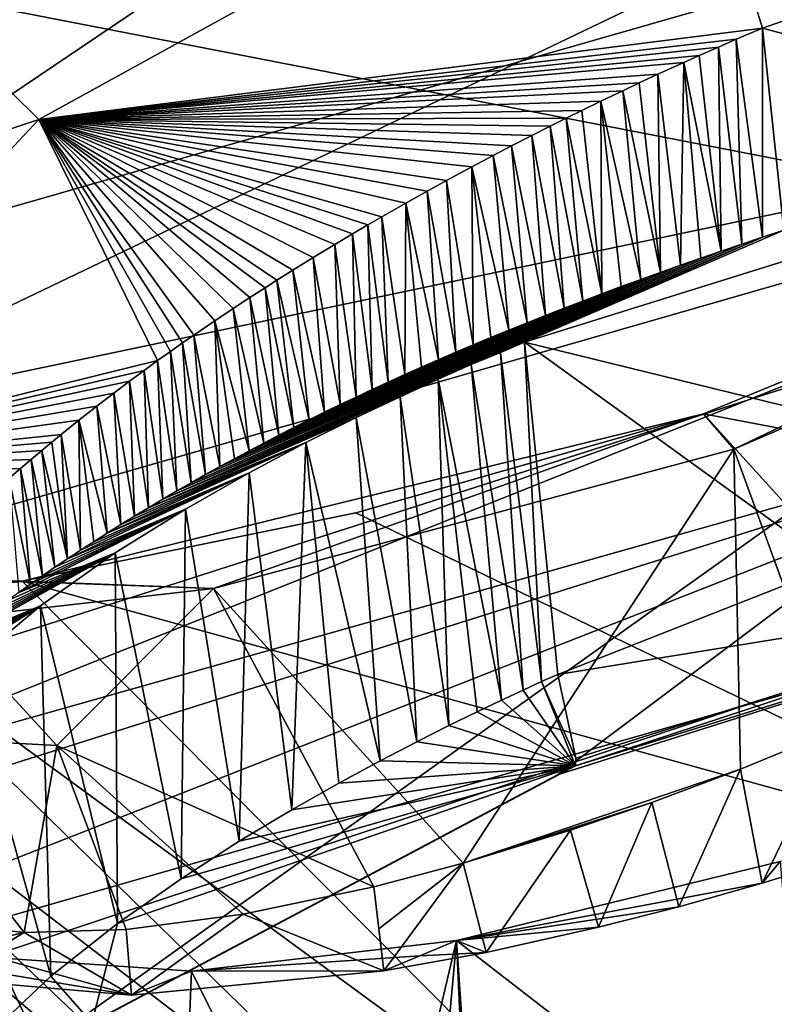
# Model space of a CAD drawing. Header units: metres. Extents: x -147 to 294, y -23 to 81.
# Tile 700 of 742: x 277.33 to 278.9, y 26.52 to 28.56. Entities that reach past the tile are written whole.
import ezdxf

# ---------------------------------------------------------------- set-up
doc = ezdxf.new("R2010")
doc.units = ezdxf.units.M
doc.layers.add('solid_AVA_153', color=7, linetype='CONTINUOUS')

msp = doc.modelspace()

# ---------------------------------------------------------------- linework, layer by layer
at = {"layer": 'solid_AVA_153'}
for points in [[(264.019104, 34.753017, 240.074326), (280.698456, 30.365997, 248.744644), (271.789124, 27.141289, 258.364349)], [(275.119415, 32.684547, 167.770477), (278.352203, 32.331123, 170.715942), (270.53717, 28.147411, 174.765366)], [(272.54834, 28.425873, 175.551193), (270.53717, 28.147411, 174.765366), (278.352203, 32.331123, 170.715942)], [(273.158264, 28.744556, 175.228928), (272.54834, 28.425873, 175.551193), (278.352203, 32.331123, 170.715942)], [(280.002808, 32.078915, 172.513962), (280.044189, 32.071854, 172.562027), (275.073944, 26.893671, 181.479767)], [(277.295868, 30.591696, 173.920517), (280.002808, 32.078915, 172.513962), (275.073944, 26.893671, 181.479767)], [(282.153137, 31.66514, 175.211517), (275.073944, 26.893671, 181.479767), (280.044189, 32.071854, 172.562027)], [(282.153137, 31.66514, 175.211517), (284.057922, 31.198364, 178.020798), (275.073944, 26.893671, 181.479767)], [(277.349609, 26.410706, 184.878479), (275.073944, 26.893671, 181.479767), (284.057922, 31.198364, 178.020798)], [(278.448425, 26.993971, 184.227051), (277.349609, 26.410706, 184.878479), (284.057922, 31.198364, 178.020798)], [(279.711761, 27.393066, 184.292236), (278.448425, 26.993971, 184.227051), (284.057922, 31.198364, 178.020798)], [(279.837524, 28.089495, 255.172256), (276.62088, 28.714012, 253.729889), (282.703827, 30.999861, 246.103775)], [(272.489319, 30.717722, 256.639648), (272.791504, 26.875086, 266.45993), (280.137207, 28.979513, 260.848846)], [(271.789124, 27.141289, 258.364349), (280.698456, 30.365997, 248.744644), (276.62088, 28.714012, 253.729889)], [(277.373138, 28.352806, 185.099472), (278.704285, 29.085522, 184.657639), (276.970795, 28.749575, 184.860992)], [(278.873688, 28.541994, 184.708511), (278.704285, 29.085522, 184.657639), (277.373138, 28.352806, 185.099472)], [(279.603912, 28.797943, 184.887833), (278.704285, 29.085522, 184.657639), (278.873688, 28.541994, 184.708511)], [(280.137207, 28.979513, 260.848846), (272.791504, 26.875086, 266.45993), (280.809204, 28.557566, 261.11853)], [(279.694031, 28.321915, 184.803009), (279.603912, 28.797943, 184.887833), (278.873688, 28.541994, 184.708511)], [(277.373138, 28.352806, 185.099472), (276.970795, 28.749575, 184.860992), (276.171326, 27.952517, 186.264236)], [(279.837524, 28.089495, 255.172256), (272.556274, 25.758404, 261.753204), (276.62088, 28.714012, 253.729889)], [(272.791504, 26.875086, 266.45993), (273.073059, 26.334368, 267.038971), (280.809204, 28.557566, 261.11853)], [(280.809204, 28.557566, 261.11853), (273.073059, 26.334368, 267.038971), (273.298553, 25.552353, 267.087738)], [(280.809204, 28.557566, 261.11853), (273.298553, 25.552353, 267.087738), (281.090759, 27.782938, 261.125031)], [(278.819458, 28.518801, 184.705338), (278.873688, 28.541994, 184.708511), (277.373138, 28.352806, 185.099472)], [(278.874023, 28.108698, 184.619919), (278.873688, 28.541994, 184.708511), (278.819458, 28.518801, 184.705338)], [(278.917786, 28.123116, 184.620529), (279.694031, 28.321915, 184.803009), (278.873688, 28.541994, 184.708511)], [(278.874023, 28.108698, 184.619919), (278.917786, 28.123116, 184.620529), (278.873688, 28.541994, 184.708511)], [(278.78244, 28.50268, 184.703979), (278.819458, 28.518801, 184.705338), (277.373138, 28.352806, 185.099472)], [(278.83075, 28.094223, 184.619965), (278.819458, 28.518801, 184.705338), (278.78244, 28.50268, 184.703979)], [(278.83075, 28.094223, 184.619965), (278.874023, 28.108698, 184.619919), (278.819458, 28.518801, 184.705338)], [(278.742676, 28.485123, 184.703262), (278.78244, 28.50268, 184.703979), (277.373138, 28.352806, 185.099472)], [(278.787933, 28.079687, 184.620667), (278.78244, 28.50268, 184.703979), (278.742676, 28.485123, 184.703262)], [(278.787933, 28.079687, 184.620667), (278.83075, 28.094223, 184.619965), (278.78244, 28.50268, 184.703979)], [(278.710938, 28.470911, 184.703217), (278.742676, 28.485123, 184.703262), (277.373138, 28.352806, 185.099472)], [(278.656647, 28.44619, 184.704239), (278.710938, 28.470911, 184.703217), (277.373138, 28.352806, 185.099472)], [(278.703705, 28.050444, 184.624023), (278.710938, 28.470911, 184.703217), (278.656647, 28.44619, 184.704239)], [(278.703705, 28.050444, 184.624023), (278.745605, 28.065094, 184.622025), (278.710938, 28.470911, 184.703217)], [(278.787933, 28.079687, 184.620667), (278.742676, 28.485123, 184.703262), (278.710938, 28.470911, 184.703217)], [(278.745605, 28.065094, 184.622025), (278.787933, 28.079687, 184.620667), (278.710938, 28.470911, 184.703217)], [(278.618317, 28.428421, 184.705811), (278.656647, 28.44619, 184.704239), (277.373138, 28.352806, 185.099472)], [(278.662292, 28.035734, 184.626678), (278.656647, 28.44619, 184.704239), (278.618317, 28.428421, 184.705811)], [(278.662292, 28.035734, 184.626678), (278.703705, 28.050444, 184.624023), (278.656647, 28.44619, 184.704239)], [(278.583954, 28.41226, 184.707809), (278.618317, 28.428421, 184.705811), (277.373138, 28.352806, 185.099472)], [(278.53891, 28.39073, 184.711319), (278.583954, 28.41226, 184.707809), (277.373138, 28.352806, 185.099472)], [(278.621368, 28.020966, 184.629974), (278.583954, 28.41226, 184.707809), (278.53891, 28.39073, 184.711319)], [(278.662292, 28.035734, 184.626678), (278.618317, 28.428421, 184.705811), (278.583954, 28.41226, 184.707809)], [(278.621368, 28.020966, 184.629974), (278.662292, 28.035734, 184.626678), (278.583954, 28.41226, 184.707809)], [(278.499237, 28.371439, 184.715225), (278.53891, 28.39073, 184.711319), (277.373138, 28.352806, 185.099472)], [(278.540894, 27.991255, 184.638519), (278.53891, 28.39073, 184.711319), (278.499237, 28.371439, 184.715225)], [(278.580902, 28.00614, 184.633926), (278.621368, 28.020966, 184.629974), (278.53891, 28.39073, 184.711319)], [(278.540894, 27.991255, 184.638519), (278.580902, 28.00614, 184.633926), (278.53891, 28.39073, 184.711319)], [(278.467041, 28.355543, 184.719009), (278.499237, 28.371439, 184.715225), (277.373138, 28.352806, 185.099472)], [(278.540894, 27.991255, 184.638519), (278.499237, 28.371439, 184.715225), (278.467041, 28.355543, 184.719009)], [(276.688141, 27.622702, 186.247116), (277.373138, 28.352806, 185.099472), (276.171326, 27.952517, 186.264236)], [(277.619507, 27.852739, 185.044449), (277.373138, 28.352806, 185.099472), (276.688141, 27.622702, 186.247116)], [(278.433533, 28.338795, 184.723511), (278.467041, 28.355543, 184.719009), (277.373138, 28.352806, 185.099472)], [(278.395721, 28.319632, 184.729294), (278.433533, 28.338795, 184.723511), (277.373138, 28.352806, 185.099472)], [(278.353668, 28.297979, 184.736649), (278.395721, 28.319632, 184.729294), (277.373138, 28.352806, 185.099472)], [(278.315308, 28.277916, 184.744202), (278.353668, 28.297979, 184.736649), (277.373138, 28.352806, 185.099472)], [(278.270752, 28.254236, 184.754013), (278.315308, 28.277916, 184.744202), (277.373138, 28.352806, 185.099472)], [(278.218445, 28.225935, 184.766937), (278.270752, 28.254236, 184.754013), (277.373138, 28.352806, 185.099472)], [(278.178589, 28.203976, 184.777847), (278.218445, 28.225935, 184.766937), (277.373138, 28.352806, 185.099472)], [(278.134369, 28.179211, 184.791016), (278.178589, 28.203976, 184.777847), (277.373138, 28.352806, 185.099472)], [(278.084503, 28.150759, 184.807266), (278.134369, 28.179211, 184.791016), (277.373138, 28.352806, 185.099472)], [(278.055481, 28.133921, 184.817429), (278.084503, 28.150759, 184.807266), (277.373138, 28.352806, 185.099472)], [(278.023743, 28.115269, 184.829163), (278.055481, 28.133921, 184.817429), (277.373138, 28.352806, 185.099472)], [(277.987274, 28.093557, 184.843445), (278.023743, 28.115269, 184.829163), (277.373138, 28.352806, 185.099472)], [(277.942108, 28.066191, 184.862396), (277.987274, 28.093557, 184.843445), (277.373138, 28.352806, 185.099472)], [(277.900116, 28.040226, 184.881332), (277.942108, 28.066191, 184.862396), (277.373138, 28.352806, 185.099472)], [(277.866699, 28.019209, 184.897339), (277.900116, 28.040226, 184.881332), (277.373138, 28.352806, 185.099472)], [(277.842224, 28.003616, 184.909607), (277.866699, 28.019209, 184.897339), (277.373138, 28.352806, 185.099472)], [(277.811096, 27.983549, 184.925873), (277.842224, 28.003616, 184.909607), (277.373138, 28.352806, 185.099472)], [(277.776459, 27.960852, 184.944901), (277.811096, 27.983549, 184.925873), (277.373138, 28.352806, 185.099472)], [(277.73819, 27.935328, 184.967102), (277.776459, 27.960852, 184.944901), (277.373138, 28.352806, 185.099472)], [(277.694855, 27.905809, 184.993805), (277.73819, 27.935328, 184.967102), (277.373138, 28.352806, 185.099472)], [(277.671478, 27.889587, 185.008926), (277.694855, 27.905809, 184.993805), (277.373138, 28.352806, 185.099472)], [(277.646423, 27.871979, 185.025711), (277.671478, 27.889587, 185.008926), (277.373138, 28.352806, 185.099472)], [(277.619507, 27.852739, 185.044449), (277.646423, 27.871979, 185.025711), (277.373138, 28.352806, 185.099472)], [(278.501343, 27.976313, 184.643753), (278.467041, 28.355543, 184.719009), (278.433533, 28.338795, 184.723511)], [(278.501343, 27.976313, 184.643753), (278.540894, 27.991255, 184.638519), (278.467041, 28.355543, 184.719009)], [(280.261749, 28.3613, 189.725677), (278.751312, 27.742729, 190.048904), (281.017059, 27.312689, 194.032578)], [(278.814606, 27.669373, 189.274689), (278.751312, 27.742729, 190.048904), (280.261749, 28.3613, 189.725677)], [(280.004883, 28.180946, 189.061462), (278.814606, 27.669373, 189.274689), (280.261749, 28.3613, 189.725677)], [(278.46225, 27.961311, 184.649643), (278.433533, 28.338795, 184.723511), (278.395721, 28.319632, 184.729294)], [(278.46225, 27.961311, 184.649643), (278.501343, 27.976313, 184.643753), (278.433533, 28.338795, 184.723511)], [(278.423645, 27.946253, 184.656158), (278.395721, 28.319632, 184.729294), (278.353668, 28.297979, 184.736649)], [(278.423645, 27.946253, 184.656158), (278.46225, 27.961311, 184.649643), (278.395721, 28.319632, 184.729294)], [(278.385498, 27.931135, 184.66333), (278.353668, 28.297979, 184.736649), (278.315308, 28.277916, 184.744202)], [(278.385498, 27.931135, 184.66333), (278.423645, 27.946253, 184.656158), (278.353668, 28.297979, 184.736649)], [(278.347839, 27.915962, 184.671127), (278.315308, 28.277916, 184.744202), (278.270752, 28.254236, 184.754013)], [(278.347839, 27.915962, 184.671127), (278.385498, 27.931135, 184.66333), (278.315308, 28.277916, 184.744202)], [(278.273865, 27.885439, 184.68866), (278.270752, 28.254236, 184.754013), (278.218445, 28.225935, 184.766937)], [(278.310608, 27.900728, 184.679581), (278.347839, 27.915962, 184.671127), (278.270752, 28.254236, 184.754013)], [(278.273865, 27.885439, 184.68866), (278.310608, 27.900728, 184.679581), (278.270752, 28.254236, 184.754013)], [(278.380371, 27.890921, 184.775513), (279.589813, 27.594515, 184.679871), (279.532166, 28.250376, 184.852142)], [(278.380371, 27.890921, 184.775513), (279.532166, 28.250376, 184.852142), (278.917786, 28.123116, 184.620529)], [(278.23761, 27.870098, 184.69838), (278.218445, 28.225935, 184.766937), (278.178589, 28.203976, 184.777847)], [(278.23761, 27.870098, 184.69838), (278.273865, 27.885439, 184.68866), (278.218445, 28.225935, 184.766937)], [(278.201904, 27.854731, 184.708725), (278.178589, 28.203976, 184.777847), (278.134369, 28.179211, 184.791016)], [(278.201904, 27.854731, 184.708725), (278.23761, 27.870098, 184.69838), (278.178589, 28.203976, 184.777847)], [(278.13208, 27.823885, 184.731354), (278.134369, 28.179211, 184.791016), (278.084503, 28.150759, 184.807266)], [(278.13208, 27.823885, 184.731354), (278.166718, 27.839327, 184.719727), (278.134369, 28.179211, 184.791016)], [(278.166718, 27.839327, 184.719727), (278.201904, 27.854731, 184.708725), (278.134369, 28.179211, 184.791016)], [(280.004883, 28.180946, 189.061462), (279.026825, 27.087465, 188.800186), (278.814606, 27.669373, 189.274689)], [(278.097931, 27.808395, 184.743607), (278.084503, 28.150759, 184.807266), (278.055481, 28.133921, 184.817429)], [(278.097931, 27.808395, 184.743607), (278.13208, 27.823885, 184.731354), (278.084503, 28.150759, 184.807266)], [(278.06424, 27.79285, 184.7565), (278.055481, 28.133921, 184.817429), (278.023743, 28.115269, 184.829163)], [(278.06424, 27.79285, 184.7565), (278.097931, 27.808395, 184.743607), (278.055481, 28.133921, 184.817429)], [(278.380371, 27.890921, 184.775513), (278.917786, 28.123116, 184.620529), (278.874023, 28.108698, 184.619919)], [(277.659546, 27.582582, 184.981674), (278.874023, 28.108698, 184.619919), (277.689178, 27.599615, 184.960312)], [(278.269989, 27.844543, 184.804092), (278.874023, 28.108698, 184.619919), (277.659546, 27.582582, 184.981674)], [(277.689178, 27.599615, 184.960312), (278.874023, 28.108698, 184.619919), (278.83075, 28.094223, 184.619965)], [(278.031006, 27.777246, 184.77002), (278.023743, 28.115269, 184.829163), (277.987274, 28.093557, 184.843445)], [(278.031006, 27.777246, 184.77002), (278.06424, 27.79285, 184.7565), (278.023743, 28.115269, 184.829163)], [(278.269989, 27.844543, 184.804092), (278.3302, 27.869711, 184.788773), (278.874023, 28.108698, 184.619919)], [(278.3302, 27.869711, 184.788773), (278.380371, 27.890921, 184.775513), (278.874023, 28.108698, 184.619919)], [(279.891327, 27.828283, 255.556015), (272.556274, 25.758404, 261.753204), (279.837524, 28.089495, 255.172256)], [(277.689178, 27.599615, 184.960312), (278.83075, 28.094223, 184.619965), (277.718964, 27.616426, 184.939728)], [(277.718964, 27.616426, 184.939728), (278.83075, 28.094223, 184.619965), (278.787933, 28.079687, 184.620667)], [(277.998199, 27.761576, 184.78418), (277.987274, 28.093557, 184.843445), (277.942108, 28.066191, 184.862396)], [(277.998199, 27.761576, 184.78418), (278.031006, 27.777246, 184.77002), (277.987274, 28.093557, 184.843445)], [(277.718964, 27.616426, 184.939728), (278.787933, 28.079687, 184.620667), (277.74884, 27.633007, 184.919937)], [(277.74884, 27.633007, 184.919937), (278.787933, 28.079687, 184.620667), (278.745605, 28.065094, 184.622025)], [(277.74884, 27.633007, 184.919937), (278.745605, 28.065094, 184.622025), (277.778931, 27.64945, 184.900787)], [(277.778931, 27.64945, 184.900787), (278.745605, 28.065094, 184.622025), (278.703705, 28.050444, 184.624023)], [(277.96582, 27.745831, 184.79895), (277.942108, 28.066191, 184.862396), (277.900116, 28.040226, 184.881332)], [(277.96582, 27.745831, 184.79895), (277.998199, 27.761576, 184.78418), (277.942108, 28.066191, 184.862396)], [(277.778931, 27.64945, 184.900787), (278.703705, 28.050444, 184.624023), (277.809296, 27.665773, 184.882248)], [(277.809296, 27.665773, 184.882248), (278.703705, 28.050444, 184.624023), (278.662292, 28.035734, 184.626678)], [(277.809296, 27.665773, 184.882248), (278.662292, 28.035734, 184.626678), (277.839966, 27.681986, 184.864349)], [(277.839966, 27.681986, 184.864349), (278.662292, 28.035734, 184.626678), (278.621368, 28.020966, 184.629974)], [(277.839966, 27.681986, 184.864349), (278.621368, 28.020966, 184.629974), (277.870911, 27.69809, 184.847061)], [(277.933807, 27.730005, 184.814362), (277.900116, 28.040226, 184.881332), (277.866699, 28.019209, 184.897339)], [(277.870911, 27.69809, 184.847061), (278.621368, 28.020966, 184.629974), (278.580902, 28.00614, 184.633926)], [(277.933807, 27.730005, 184.814362), (277.96582, 27.745831, 184.79895), (277.900116, 28.040226, 184.881332)], [(277.870911, 27.69809, 184.847061), (277.842224, 28.003616, 184.909607), (277.811096, 27.983549, 184.925873)], [(277.902191, 27.714094, 184.830399), (277.866699, 28.019209, 184.897339), (277.842224, 28.003616, 184.909607)], [(277.870911, 27.69809, 184.847061), (277.902191, 27.714094, 184.830399), (277.842224, 28.003616, 184.909607)], [(277.902191, 27.714094, 184.830399), (277.933807, 27.730005, 184.814362), (277.866699, 28.019209, 184.897339)], [(277.870911, 27.69809, 184.847061), (278.580902, 28.00614, 184.633926), (277.902191, 27.714094, 184.830399)], [(277.902191, 27.714094, 184.830399), (278.580902, 28.00614, 184.633926), (278.540894, 27.991255, 184.638519)], [(277.839966, 27.681986, 184.864349), (277.811096, 27.983549, 184.925873), (277.776459, 27.960852, 184.944901)], [(277.839966, 27.681986, 184.864349), (277.870911, 27.69809, 184.847061), (277.811096, 27.983549, 184.925873)], [(277.902191, 27.714094, 184.830399), (278.540894, 27.991255, 184.638519), (277.933807, 27.730005, 184.814362)], [(277.933807, 27.730005, 184.814362), (278.540894, 27.991255, 184.638519), (278.501343, 27.976313, 184.643753)], [(277.809296, 27.665773, 184.882248), (277.776459, 27.960852, 184.944901), (277.73819, 27.935328, 184.967102)], [(277.809296, 27.665773, 184.882248), (277.839966, 27.681986, 184.864349), (277.776459, 27.960852, 184.944901)], [(277.933807, 27.730005, 184.814362), (278.501343, 27.976313, 184.643753), (277.96582, 27.745831, 184.79895)], [(277.96582, 27.745831, 184.79895), (278.501343, 27.976313, 184.643753), (278.46225, 27.961311, 184.649643)], [(277.96582, 27.745831, 184.79895), (278.46225, 27.961311, 184.649643), (277.998199, 27.761576, 184.78418)], [(277.998199, 27.761576, 184.78418), (278.46225, 27.961311, 184.649643), (278.423645, 27.946253, 184.656158)], [(277.998199, 27.761576, 184.78418), (278.423645, 27.946253, 184.656158), (278.031006, 27.777246, 184.77002)], [(278.031006, 27.777246, 184.77002), (278.423645, 27.946253, 184.656158), (278.385498, 27.931135, 184.66333)], [(277.74884, 27.633007, 184.919937), (277.73819, 27.935328, 184.967102), (277.694855, 27.905809, 184.993805)], [(277.778931, 27.64945, 184.900787), (277.809296, 27.665773, 184.882248), (277.73819, 27.935328, 184.967102)], [(277.74884, 27.633007, 184.919937), (277.778931, 27.64945, 184.900787), (277.73819, 27.935328, 184.967102)], [(278.031006, 27.777246, 184.77002), (278.385498, 27.931135, 184.66333), (278.06424, 27.79285, 184.7565)], [(278.06424, 27.79285, 184.7565), (278.385498, 27.931135, 184.66333), (278.347839, 27.915962, 184.671127)], [(277.718964, 27.616426, 184.939728), (277.694855, 27.905809, 184.993805), (277.671478, 27.889587, 185.008926)], [(277.718964, 27.616426, 184.939728), (277.74884, 27.633007, 184.919937), (277.694855, 27.905809, 184.993805)], [(278.06424, 27.79285, 184.7565), (278.347839, 27.915962, 184.671127), (278.097931, 27.808395, 184.743607)], [(278.097931, 27.808395, 184.743607), (278.347839, 27.915962, 184.671127), (278.310608, 27.900728, 184.679581)], [(278.097931, 27.808395, 184.743607), (278.310608, 27.900728, 184.679581), (278.13208, 27.823885, 184.731354)], [(278.13208, 27.823885, 184.731354), (278.310608, 27.900728, 184.679581), (278.273865, 27.885439, 184.68866)], [(277.689178, 27.599615, 184.960312), (277.671478, 27.889587, 185.008926), (277.646423, 27.871979, 185.025711)], [(277.689178, 27.599615, 184.960312), (277.718964, 27.616426, 184.939728), (277.671478, 27.889587, 185.008926)], [(278.13208, 27.823885, 184.731354), (278.273865, 27.885439, 184.68866), (278.166718, 27.839327, 184.719727)], [(278.166718, 27.839327, 184.719727), (278.273865, 27.885439, 184.68866), (278.23761, 27.870098, 184.69838)], [(278.3302, 27.869711, 184.788773), (278.415649, 27.187426, 184.607086), (278.380371, 27.890921, 184.775513)], [(278.380371, 27.890921, 184.775513), (278.449432, 27.202436, 184.599625), (279.022064, 27.427586, 184.558197)], [(278.380371, 27.890921, 184.775513), (278.415649, 27.187426, 184.607086), (278.449432, 27.202436, 184.599625)], [(278.380371, 27.890921, 184.775513), (279.022064, 27.427586, 184.558197), (279.589813, 27.594515, 184.679871)], [(277.659546, 27.582582, 184.981674), (277.646423, 27.871979, 185.025711), (277.619507, 27.852739, 185.044449)], [(277.659546, 27.582582, 184.981674), (277.689178, 27.599615, 184.960312), (277.646423, 27.871979, 185.025711)], [(278.166718, 27.839327, 184.719727), (278.23761, 27.870098, 184.69838), (278.201904, 27.854731, 184.708725)], [(278.269989, 27.844543, 184.804092), (278.377258, 27.169733, 184.617355), (278.3302, 27.869711, 184.788773)], [(278.3302, 27.869711, 184.788773), (278.377258, 27.169733, 184.617355), (278.415649, 27.187426, 184.607086)], [(277.591492, 27.83235, 185.064728), (277.619507, 27.852739, 185.044449), (276.688141, 27.622702, 186.247116)], [(277.630066, 27.565359, 185.003799), (277.619507, 27.852739, 185.044449), (277.591492, 27.83235, 185.064728)], [(277.630066, 27.565359, 185.003799), (277.659546, 27.582582, 184.981674), (277.619507, 27.852739, 185.044449)], [(278.269989, 27.844543, 184.804092), (277.659546, 27.582582, 184.981674), (277.630066, 27.565359, 185.003799)], [(278.201477, 27.814054, 184.826889), (278.269989, 27.844543, 184.804092), (277.630066, 27.565359, 185.003799)], [(278.201477, 27.814054, 184.826889), (278.332642, 27.149157, 184.629242), (278.269989, 27.844543, 184.804092)], [(278.269989, 27.844543, 184.804092), (278.332642, 27.149157, 184.629242), (278.377258, 27.169733, 184.617355)], [(279.891327, 27.828283, 255.556015), (272.482422, 25.491323, 262.115997), (272.556274, 25.758404, 261.753204)], [(279.891327, 27.828283, 255.556015), (274.224762, 25.604277, 261.007599), (272.482422, 25.491323, 262.115997)], [(279.891327, 27.828283, 255.556015), (280.288757, 27.620575, 255.223465), (274.224762, 25.604277, 261.007599)], [(277.561584, 27.810196, 185.087357), (277.591492, 27.83235, 185.064728), (276.688141, 27.622702, 186.247116)], [(277.6008, 27.547979, 185.026611), (277.591492, 27.83235, 185.064728), (277.561584, 27.810196, 185.087357)], [(277.6008, 27.547979, 185.026611), (277.630066, 27.565359, 185.003799), (277.591492, 27.83235, 185.064728)], [(277.528717, 27.785467, 185.113403), (277.561584, 27.810196, 185.087357), (276.688141, 27.622702, 186.247116)], [(277.571838, 27.530472, 185.050095), (277.561584, 27.810196, 185.087357), (277.528717, 27.785467, 185.113403)], [(277.571838, 27.530472, 185.050095), (277.6008, 27.547979, 185.026611), (277.561584, 27.810196, 185.087357)], [(278.122192, 27.778006, 184.855621), (278.201477, 27.814054, 184.826889), (277.630066, 27.565359, 185.003799)], [(278.122192, 27.778006, 184.855621), (278.223663, 27.096292, 184.665848), (278.201477, 27.814054, 184.826889)], [(278.201477, 27.814054, 184.826889), (278.223663, 27.096292, 184.665848), (278.281921, 27.124714, 184.645813)], [(278.201477, 27.814054, 184.826889), (278.281921, 27.124714, 184.645813), (278.332642, 27.149157, 184.629242)], [(281.090759, 27.782938, 261.125031), (273.298553, 25.552353, 267.087738), (274.871796, 15.161433, 263.687531)], [(281.090759, 27.782938, 261.125031), (274.871796, 15.161433, 263.687531), (282.133179, 17.295027, 257.928406)], [(277.49353, 27.758413, 185.142776), (277.528717, 27.785467, 185.113403), (276.688141, 27.622702, 186.247116)], [(277.543182, 27.512869, 185.074188), (277.528717, 27.785467, 185.113403), (277.49353, 27.758413, 185.142776)], [(277.543182, 27.512869, 185.074188), (277.571838, 27.530472, 185.050095), (277.528717, 27.785467, 185.113403)], [(278.031097, 27.734825, 184.893906), (278.122192, 27.778006, 184.855621), (277.630066, 27.565359, 185.003799)], [(278.031097, 27.734825, 184.893906), (278.156952, 27.062981, 184.691025), (278.122192, 27.778006, 184.855621)], [(278.122192, 27.778006, 184.855621), (278.156952, 27.062981, 184.691025), (278.223663, 27.096292, 184.665848)], [(277.456512, 27.729235, 185.175446), (277.49353, 27.758413, 185.142776), (276.688141, 27.622702, 186.247116)], [(277.514923, 27.495205, 185.098846), (277.49353, 27.758413, 185.142776), (277.456512, 27.729235, 185.175446)], [(277.514923, 27.495205, 185.098846), (277.543182, 27.512869, 185.074188), (277.49353, 27.758413, 185.142776)], [(278.751312, 27.742729, 190.048904), (277.338837, 27.395794, 189.64267), (278.030243, 27.537336, 189.928024)], [(277.735474, 27.380665, 188.923965), (277.338837, 27.395794, 189.64267), (278.751312, 27.742729, 190.048904)], [(278.031097, 27.734825, 184.893906), (277.630066, 27.565359, 185.003799), (277.6008, 27.547979, 185.026611)], [(277.927185, 27.682903, 184.945557), (278.031097, 27.734825, 184.893906), (277.6008, 27.547979, 185.026611)], [(277.735474, 27.380665, 188.923965), (278.751312, 27.742729, 190.048904), (278.814606, 27.669373, 189.274689)], [(277.927185, 27.682903, 184.945557), (278.081085, 27.023596, 184.723892), (278.031097, 27.734825, 184.893906)], [(279.643707, 26.760263, 194.287216), (278.751312, 27.742729, 190.048904), (278.030243, 27.537336, 189.928024)], [(278.031097, 27.734825, 184.893906), (278.081085, 27.023596, 184.723892), (278.156952, 27.062981, 184.691025)], [(279.643707, 26.760263, 194.287216), (281.017059, 27.312689, 194.032578), (278.751312, 27.742729, 190.048904)], [(277.419891, 27.699739, 185.209702), (277.456512, 27.729235, 185.175446), (276.688141, 27.622702, 186.247116)], [(277.459717, 27.45981, 185.14975), (277.456512, 27.729235, 185.175446), (277.419891, 27.699739, 185.209702)], [(277.487091, 27.477509, 185.124054), (277.514923, 27.495205, 185.098846), (277.456512, 27.729235, 185.175446)], [(277.459717, 27.45981, 185.14975), (277.487091, 27.477509, 185.124054), (277.456512, 27.729235, 185.175446)], [(277.400146, 27.683611, 185.229019), (277.419891, 27.699739, 185.209702), (276.688141, 27.622702, 186.247116)], [(277.432922, 27.442146, 185.175888), (277.419891, 27.699739, 185.209702), (277.400146, 27.683611, 185.229019)], [(277.432922, 27.442146, 185.175888), (277.459717, 27.45981, 185.14975), (277.419891, 27.699739, 185.209702)], [(277.379333, 27.666409, 185.250046), (277.400146, 27.683611, 185.229019), (276.688141, 27.622702, 186.247116)], [(277.432922, 27.442146, 185.175888), (277.400146, 27.683611, 185.229019), (277.379333, 27.666409, 185.250046)], [(277.927185, 27.682903, 184.945557), (277.543182, 27.512869, 185.074188), (277.514923, 27.495205, 185.098846)], [(277.809357, 27.620478, 185.014786), (277.927185, 27.682903, 184.945557), (277.514923, 27.495205, 185.098846)], [(277.927185, 27.682903, 184.945557), (277.571838, 27.530472, 185.050095), (277.543182, 27.512869, 185.074188)], [(277.927185, 27.682903, 184.945557), (277.6008, 27.547979, 185.026611), (277.571838, 27.530472, 185.050095)], [(277.809357, 27.620478, 185.014786), (277.897827, 26.921881, 184.822052), (277.927185, 27.682903, 184.945557)], [(277.927185, 27.682903, 184.945557), (277.897827, 26.921881, 184.822052), (277.995056, 26.977013, 184.766602)], [(277.927185, 27.682903, 184.945557), (277.995056, 26.977013, 184.766602), (278.081085, 27.023596, 184.723892)], [(277.357544, 27.648123, 185.272858), (277.379333, 27.666409, 185.250046), (276.688141, 27.622702, 186.247116)], [(277.406708, 27.424541, 185.202438), (277.379333, 27.666409, 185.250046), (277.357544, 27.648123, 185.272858)], [(277.406708, 27.424541, 185.202438), (277.432922, 27.442146, 185.175888), (277.379333, 27.666409, 185.250046)], [(278.253235, 26.811039, 188.594482), (277.735474, 27.380665, 188.923965), (278.814606, 27.669373, 189.274689)], [(278.8284, 27.006237, 188.775192), (278.253235, 26.811039, 188.594482), (278.814606, 27.669373, 189.274689)], [(278.8284, 27.006237, 188.775192), (278.814606, 27.669373, 189.274689), (279.026825, 27.087465, 188.800186)], [(277.335022, 27.628897, 185.297333), (277.357544, 27.648123, 185.272858), (276.688141, 27.622702, 186.247116)], [(277.381104, 27.407034, 185.22934), (277.357544, 27.648123, 185.272858), (277.335022, 27.628897, 185.297333)], [(277.381104, 27.407034, 185.22934), (277.406708, 27.424541, 185.202438), (277.357544, 27.648123, 185.272858)], [(274.224762, 25.604277, 261.007599), (280.288757, 27.620575, 255.223465), (277.891327, 23.361124, 257.481934)], [(277.312042, 27.608883, 185.323318), (277.335022, 27.628897, 185.297333), (276.688141, 27.622702, 186.247116)], [(277.356232, 27.389648, 185.256592), (277.335022, 27.628897, 185.297333), (277.312042, 27.608883, 185.323318)], [(277.356232, 27.389648, 185.256592), (277.381104, 27.407034, 185.22934), (277.335022, 27.628897, 185.297333)], [(277.809357, 27.620478, 185.014786), (277.459717, 27.45981, 185.14975), (277.432922, 27.442146, 185.175888)], [(277.677246, 27.545179, 185.108353), (277.809357, 27.620478, 185.014786), (277.432922, 27.442146, 185.175888)], [(277.809357, 27.620478, 185.014786), (277.487091, 27.477509, 185.124054), (277.459717, 27.45981, 185.14975)], [(277.809357, 27.620478, 185.014786), (277.514923, 27.495205, 185.098846), (277.487091, 27.477509, 185.124054)], [(277.677246, 27.545179, 185.108353), (277.788879, 26.856459, 184.894714), (277.809357, 27.620478, 185.014786)], [(277.809357, 27.620478, 185.014786), (277.788879, 26.856459, 184.894714), (277.897827, 26.921881, 184.822052)], [(280.288757, 27.620575, 255.223465), (282.234955, 25.041555, 252.336472), (277.891327, 23.361124, 257.481934)], [(277.332092, 27.372419, 185.284103), (277.356232, 27.389648, 185.256592), (277.312042, 27.608883, 185.323318)], [(277.677246, 27.545179, 185.108353), (277.356232, 27.389648, 185.256592), (277.332092, 27.372419, 185.284103)], [(277.531769, 27.454315, 185.235229), (277.677246, 27.545179, 185.108353), (277.332092, 27.372419, 185.284103)], [(279.643707, 26.760263, 194.287216), (278.030243, 27.537336, 189.928024), (277.338837, 27.395794, 189.64267)], [(277.677246, 27.545179, 185.108353), (277.381104, 27.407034, 185.22934), (277.356232, 27.389648, 185.256592)], [(277.677246, 27.545179, 185.108353), (277.406708, 27.424541, 185.202438), (277.381104, 27.407034, 185.22934)], [(277.677246, 27.545179, 185.108353), (277.432922, 27.442146, 185.175888), (277.406708, 27.424541, 185.202438)], [(277.531769, 27.454315, 185.235229), (277.668121, 26.77874, 184.990417), (277.677246, 27.545179, 185.108353)], [(277.677246, 27.545179, 185.108353), (277.668121, 26.77874, 184.990417), (277.788879, 26.856459, 184.894714)], [(277.531769, 27.454315, 185.235229), (277.222473, 27.288357, 185.426636), (277.202362, 27.271677, 185.456558)], [(277.376434, 27.344828, 185.408264), (277.531769, 27.454315, 185.235229), (277.202362, 27.271677, 185.456558)], [(277.531769, 27.454315, 185.235229), (277.243164, 27.305073, 185.397171), (277.222473, 27.288357, 185.426636)], [(277.531769, 27.454315, 185.235229), (277.264435, 27.32181, 185.36824), (277.243164, 27.305073, 185.397171)], [(277.531769, 27.454315, 185.235229), (277.286255, 27.338552, 185.339844), (277.264435, 27.32181, 185.36824)], [(277.531769, 27.454315, 185.235229), (277.308746, 27.355379, 185.311874), (277.286255, 27.338552, 185.339844)], [(277.531769, 27.454315, 185.235229), (277.332092, 27.372419, 185.284103), (277.308746, 27.355379, 185.311874)], [(277.376434, 27.344828, 185.408264), (277.536713, 26.686348, 185.117081), (277.531769, 27.454315, 185.235229)], [(277.531769, 27.454315, 185.235229), (277.536713, 26.686348, 185.117081), (277.668121, 26.77874, 184.990417)], [(276.876404, 27.411592, 188.777573), (276.581879, 27.32272, 189.078476), (277.338837, 27.395794, 189.64267)], [(276.876404, 27.411592, 188.777573), (277.338837, 27.395794, 189.64267), (277.735474, 27.380665, 188.923965)], [(277.170105, 27.316271, 188.481003), (276.876404, 27.411592, 188.777573), (277.735474, 27.380665, 188.923965)], [(279.022064, 27.427586, 184.558197), (278.449432, 27.202436, 184.599625), (279.656769, 27.39806, 184.522079)], [(277.338837, 27.395794, 189.64267), (276.581879, 27.32272, 189.078476), (276.941711, 27.344288, 189.387299)], [(278.58252, 26.143656, 195.152161), (277.338837, 27.395794, 189.64267), (276.941711, 27.344288, 189.387299)], [(278.58252, 26.143656, 195.152161), (279.643707, 26.760263, 194.287216), (277.338837, 27.395794, 189.64267)], [(278.486145, 27.013212, 184.423401), (278.448425, 26.993971, 184.227051), (279.711761, 27.393066, 184.292236)], [(278.449432, 27.202436, 184.599625), (278.487, 27.028652, 184.454285), (279.656769, 27.39806, 184.522079)], [(279.656769, 27.39806, 184.522079), (278.486145, 27.013212, 184.423401), (279.711761, 27.393066, 184.292236)], [(278.487, 27.028652, 184.454285), (278.486145, 27.013212, 184.423401), (279.656769, 27.39806, 184.522079)], [(277.410614, 27.055141, 188.241699), (277.170105, 27.316271, 188.481003), (277.735474, 27.380665, 188.923965)], [(277.410614, 27.055141, 188.241699), (277.735474, 27.380665, 188.923965), (278.068054, 26.762026, 188.498703)], [(278.253235, 26.811039, 188.594482), (278.068054, 26.762026, 188.498703), (277.735474, 27.380665, 188.923965)], [(278.359497, 25.962429, 195.514069), (276.941711, 27.344288, 189.387299), (276.581879, 27.32272, 189.078476)], [(278.359497, 25.962429, 195.514069), (278.58252, 26.143656, 195.152161), (276.941711, 27.344288, 189.387299)], [(277.376434, 27.344828, 185.408264), (277.094299, 27.173195, 185.644119), (277.078491, 27.15719, 185.676361)], [(277.220612, 27.213831, 185.64566), (277.376434, 27.344828, 185.408264), (277.078491, 27.15719, 185.676361)], [(277.376434, 27.344828, 185.408264), (277.110779, 27.189342, 185.612091), (277.094299, 27.173195, 185.644119)], [(277.376434, 27.344828, 185.408264), (277.127869, 27.205616, 185.580322), (277.110779, 27.189342, 185.612091)], [(277.376434, 27.344828, 185.408264), (277.145569, 27.222002, 185.548843), (277.127869, 27.205616, 185.580322)], [(277.376434, 27.344828, 185.408264), (277.16391, 27.238483, 185.5177), (277.145569, 27.222002, 185.548843)], [(277.376434, 27.344828, 185.408264), (277.182831, 27.255047, 185.486938), (277.16391, 27.238483, 185.5177)], [(277.376434, 27.344828, 185.408264), (277.202362, 27.271677, 185.456558), (277.182831, 27.255047, 185.486938)], [(277.220612, 27.213831, 185.64566), (277.398285, 26.57663, 185.285873), (277.376434, 27.344828, 185.408264)], [(277.376434, 27.344828, 185.408264), (277.398285, 26.57663, 185.285873), (277.536713, 26.686348, 185.117081)], [(278.19339, 25.790846, 195.910797), (276.581879, 27.32272, 189.078476), (276.454803, 27.272215, 189.107132)], [(278.19339, 25.790846, 195.910797), (278.359497, 25.962429, 195.514069), (276.581879, 27.32272, 189.078476)], [(277.025146, 27.076069, 187.7258), (277.170105, 27.316271, 188.481003), (277.410614, 27.055141, 188.241699)], [(278.19339, 25.790846, 195.910797), (276.454803, 27.272215, 189.107132), (276.327698, 27.221811, 189.135742)], [(278.19339, 25.790846, 195.910797), (276.327698, 27.221811, 189.135742), (274.757416, 26.609264, 189.480972)], [(277.220612, 27.213831, 185.64566), (277.261169, 26.447487, 185.512207), (277.398285, 26.57663, 185.285873)], [(278.415649, 27.187426, 184.607086), (278.377258, 27.169733, 184.617355), (278.486145, 27.013212, 184.423401)], [(278.415649, 27.187426, 184.607086), (278.487, 27.028652, 184.454285), (278.449432, 27.202436, 184.599625)], [(278.415649, 27.187426, 184.607086), (278.486145, 27.013212, 184.423401), (278.487, 27.028652, 184.454285)], [(278.377258, 27.169733, 184.617355), (278.332642, 27.149157, 184.629242), (278.486145, 27.013212, 184.423401)], [(278.332642, 27.149157, 184.629242), (278.281921, 27.124714, 184.645813), (278.486145, 27.013212, 184.423401)], [(278.281921, 27.124714, 184.645813), (278.223663, 27.096292, 184.665848), (278.486145, 27.013212, 184.423401)], [(278.223663, 27.096292, 184.665848), (278.156952, 27.062981, 184.691025), (278.486145, 27.013212, 184.423401)], [(278.873413, 26.769728, 188.712845), (278.8284, 27.006237, 188.775192), (279.026825, 27.087465, 188.800186)], [(278.873413, 26.769728, 188.712845), (279.026825, 27.087465, 188.800186), (279.054413, 26.82535, 188.73056)], [(277.34256, 26.667505, 187.859116), (277.025146, 27.076069, 187.7258), (277.410614, 27.055141, 188.241699)], [(277.34256, 26.667505, 187.859116), (277.167206, 26.686451, 187.592636), (277.025146, 27.076069, 187.7258)], [(278.156952, 27.062981, 184.691025), (278.081085, 27.023596, 184.723892), (278.486145, 27.013212, 184.423401)], [(277.34256, 26.667505, 187.859116), (277.410614, 27.055141, 188.241699), (277.554321, 26.673885, 188.103134)], [(277.797211, 26.705549, 188.317505), (277.410614, 27.055141, 188.241699), (278.068054, 26.762026, 188.498703)], [(277.797211, 26.705549, 188.317505), (277.554321, 26.673885, 188.103134), (277.410614, 27.055141, 188.241699)], [(278.081085, 27.023596, 184.723892), (277.995056, 26.977013, 184.766602), (278.486145, 27.013212, 184.423401)], [(277.483459, 26.480007, 185.011597), (278.448425, 26.993971, 184.227051), (278.486145, 27.013212, 184.423401)], [(277.536713, 26.686348, 185.117081), (277.483459, 26.480007, 185.011597), (278.486145, 27.013212, 184.423401)], [(277.668121, 26.77874, 184.990417), (277.536713, 26.686348, 185.117081), (278.486145, 27.013212, 184.423401)], [(277.788879, 26.856459, 184.894714), (277.668121, 26.77874, 184.990417), (278.486145, 27.013212, 184.423401)], [(277.897827, 26.921881, 184.822052), (277.788879, 26.856459, 184.894714), (278.486145, 27.013212, 184.423401)], [(277.995056, 26.977013, 184.766602), (277.897827, 26.921881, 184.822052), (278.486145, 27.013212, 184.423401)], [(278.8284, 27.006237, 188.775192), (278.64444, 26.937201, 188.735199), (278.253235, 26.811039, 188.594482)], [(278.699982, 26.720676, 188.682877), (278.64444, 26.937201, 188.735199), (278.8284, 27.006237, 188.775192)], [(278.873413, 26.769728, 188.712845), (278.699982, 26.720676, 188.682877), (278.8284, 27.006237, 188.775192)], [(277.483459, 26.480007, 185.011597), (277.349609, 26.410706, 184.878479), (278.448425, 26.993971, 184.227051)], [(278.64444, 26.937201, 188.735199), (278.475922, 26.879328, 188.684067), (278.253235, 26.811039, 188.594482)], [(278.533752, 26.678244, 188.639984), (278.475922, 26.879328, 188.684067), (278.64444, 26.937201, 188.735199)], [(278.699982, 26.720676, 188.682877), (278.533752, 26.678244, 188.639984), (278.64444, 26.937201, 188.735199)], [(277.349609, 26.410706, 184.878479), (276.865082, 25.853493, 186.070267), (275.073944, 26.893671, 181.479767)], [(278.300537, 26.626312, 188.556458), (278.253235, 26.811039, 188.594482), (278.475922, 26.879328, 188.684067)], [(278.533752, 26.678244, 188.639984), (278.300537, 26.626312, 188.556458), (278.475922, 26.879328, 188.684067)], [(278.910583, 26.814491, 188.610046), (278.873413, 26.769728, 188.712845), (279.054413, 26.82535, 188.73056)], [(278.078278, 26.675035, 188.475845), (278.068054, 26.762026, 188.498703), (278.253235, 26.811039, 188.594482)], [(278.088318, 26.587988, 188.452835), (278.078278, 26.675035, 188.475845), (278.253235, 26.811039, 188.594482)], [(278.300537, 26.626312, 188.556458), (278.088318, 26.587988, 188.452835), (278.253235, 26.811039, 188.594482)], [(278.910583, 26.814491, 188.610046), (278.239594, 26.651056, 188.41272), (278.873413, 26.769728, 188.712845)], [(278.97168, 26.08345, 188.449219), (278.239594, 26.651056, 188.41272), (278.910583, 26.814491, 188.610046)], [(278.088318, 26.587988, 188.452835), (277.797211, 26.705549, 188.317505), (278.068054, 26.762026, 188.498703)], [(278.088318, 26.587988, 188.452835), (278.068054, 26.762026, 188.498703), (278.078278, 26.675035, 188.475845)], [(278.239594, 26.651056, 188.41272), (278.699982, 26.720676, 188.682877), (278.873413, 26.769728, 188.712845)], [(279.270752, 25.89879, 195.523529), (279.643707, 26.760263, 194.287216), (278.58252, 26.143656, 195.152161)], [(278.239594, 26.651056, 188.41272), (278.533752, 26.678244, 188.639984), (278.699982, 26.720676, 188.682877)], [(277.565247, 26.537811, 188.061951), (277.554321, 26.673885, 188.103134), (277.797211, 26.705549, 188.317505)], [(277.565247, 26.537811, 188.061951), (277.797211, 26.705549, 188.317505), (278.088318, 26.587988, 188.452835)], [(277.174622, 26.628845, 187.578094), (277.167206, 26.686451, 187.592636), (277.34256, 26.667505, 187.859116)], [(277.565247, 26.537811, 188.061951), (277.34256, 26.667505, 187.859116), (277.554321, 26.673885, 188.103134)], [(277.536713, 26.686348, 185.117081), (277.398285, 26.57663, 185.285873), (277.483459, 26.480007, 185.011597)], [(278.239594, 26.651056, 188.41272), (278.300537, 26.626312, 188.556458), (278.533752, 26.678244, 188.639984)], [(277.181885, 26.570887, 187.563065), (277.174622, 26.628845, 187.578094), (277.34256, 26.667505, 187.859116)], [(277.565247, 26.537811, 188.061951), (277.181885, 26.570887, 187.563065), (277.34256, 26.667505, 187.859116)], [(277.689636, 26.587046, 188.036285), (278.1633, 26.619236, 188.432968), (278.239594, 26.651056, 188.41272)], [(278.052246, 25.858364, 188.098389), (277.689636, 26.587046, 188.036285), (278.239594, 26.651056, 188.41272)], [(278.169373, 25.877438, 188.171494), (278.052246, 25.858364, 188.098389), (278.239594, 26.651056, 188.41272)], [(278.239594, 26.651056, 188.41272), (278.1633, 26.619236, 188.432968), (278.300537, 26.626312, 188.556458)], [(278.256927, 26.268085, 188.319336), (278.169373, 25.877438, 188.171494), (278.239594, 26.651056, 188.41272)], [(278.256927, 26.268085, 188.319336), (278.239594, 26.651056, 188.41272), (278.290436, 25.900515, 188.237106)], [(278.97168, 26.08345, 188.449219), (278.290436, 25.900515, 188.237106), (278.239594, 26.651056, 188.41272)], [(277.234222, 26.592651, 187.548874), (277.565247, 26.537811, 188.061951), (277.287323, 26.614695, 187.534454)], [(277.658417, 25.824234, 187.764969), (277.35379, 25.849276, 187.355972), (277.287323, 26.614695, 187.534454)], [(277.320374, 26.229622, 187.443954), (277.287323, 26.614695, 187.534454), (277.35379, 25.849276, 187.355972)], [(277.689636, 26.587046, 188.036285), (277.287323, 26.614695, 187.534454), (277.565247, 26.537811, 188.061951)], [(277.658417, 25.824234, 187.764969), (277.287323, 26.614695, 187.534454), (277.689636, 26.587046, 188.036285)], [(277.689636, 26.587046, 188.036285), (278.088318, 26.587988, 188.452835), (278.1633, 26.619236, 188.432968)], [(278.1633, 26.619236, 188.432968), (278.088318, 26.587988, 188.452835), (278.300537, 26.626312, 188.556458)], [(278.19339, 25.790846, 195.910797), (274.757416, 26.609264, 189.480972), (273.805054, 25.719229, 191.3974)], [(277.234222, 26.592651, 187.548874), (277.181885, 26.570887, 187.563065), (277.565247, 26.537811, 188.061951)], [(277.398285, 26.57663, 185.285873), (277.261169, 26.447487, 185.512207), (277.483459, 26.480007, 185.011597)], [(277.689636, 26.587046, 188.036285), (277.565247, 26.537811, 188.061951), (278.088318, 26.587988, 188.452835)], [(278.052246, 25.858364, 188.098389), (277.658417, 25.824234, 187.764969), (277.689636, 26.587046, 188.036285)]]:
    msp.add_3dface(points, dxfattribs=at)

doc.saveas('drawing.dxf')
